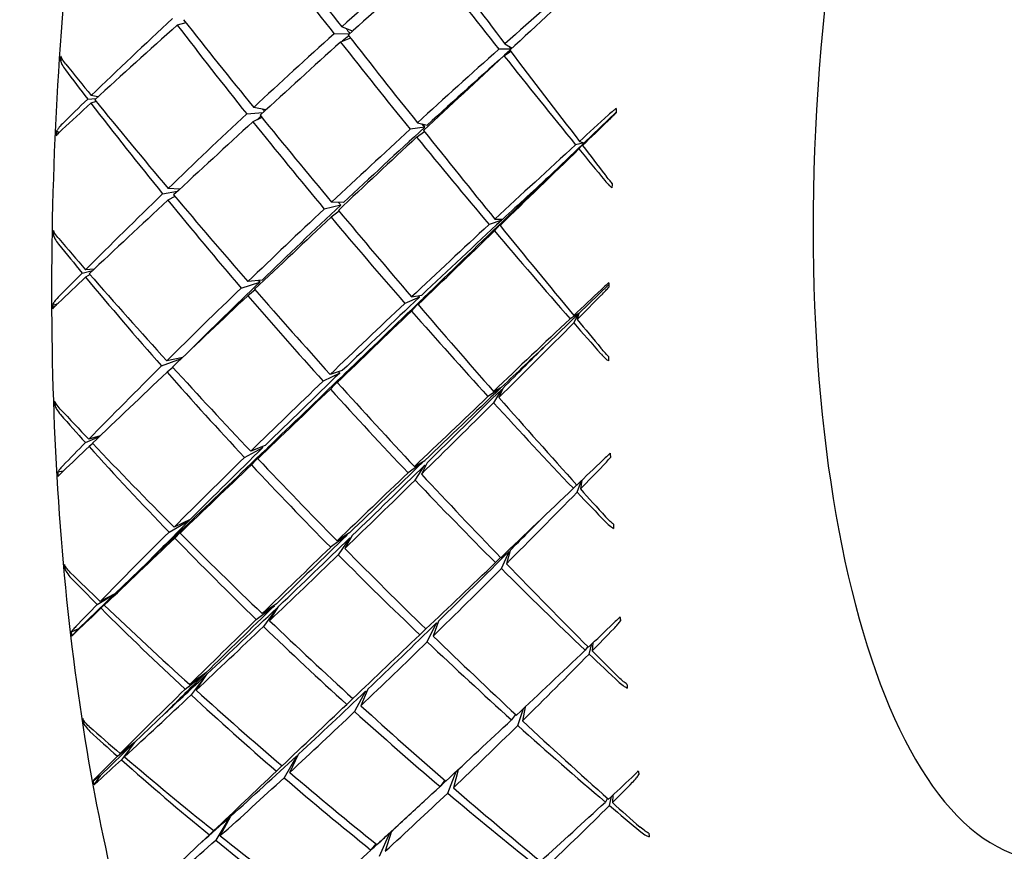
# Model space of a CAD drawing. Header units: inches. Extents: x 36 to 1719, y -84 to 1122.
# Tile 468 of 571: x 647.531 to 648.443, y 805.598 to 806.369. Entities that reach past the tile are written whole.
import ezdxf

# ---------------------------------------------------------------- set-up
doc = ezdxf.new("R2010")
doc.units = ezdxf.units.IN
doc.header["$LTSCALE"] = 48
doc.header["$MEASUREMENT"] = 0
doc.layers.add('Dimension (ANSI)', color=7, linetype='Continuous', lineweight=25)
doc.layers.add('Visible (ANSI)', color=7, linetype='Continuous', lineweight=30)
doc.styles.add('Note Text (ANSI)', font='tahoma.ttf')
doc.dimstyles.new('Architectural (ANSI)', dxfattribs={"dimscale": 48, "dimtxt": 0.125, "dimasz": 0.098425, "dimexe": 0.125, "dimexo": 0.0625, "dimgap": 0.031496, "dimtad": 0, "dimtih": 1, "dimtoh": 1, "dimdec": 4, "dimrnd": 1e-08, "dimzin": 3, "dimdsep": 46, "dimlunit": 4, "dimtxsty": 'Note Text (ANSI)', "dimcen": 0.09, "dimdle": 0.393701, "dimclrd": 256, "dimclre": 256, "dimclrt": 256, "dimadec": 0, "dimazin": 3, "dimtfac": 0.96, "dimtofl": 0, "dimtmove": 0, "dimatfit": 3, "dimfxl": 1, "dimfrac": 2, "dimtolj": 1, "dimtzin": 12, "dimlwd": -1, "dimlwe": -1, "dimarcsym": 0})

# ---------------------------------------------------------------- blocks, each defined once
blk = doc.blocks.new('*D22')
at = {"layer": 'Defpoints', "color": 0, "transparency": 16777216}
for p in [(702.01418, 1001.0529), (609.7408, 760.4914), (738.91768, 760.4914)]:
    blk.add_point(p, dxfattribs=at)
at = {"layer": 'Dimension (ANSI)', "transparency": 16777216}
for p, q in [((699.01418, 1001.0529), (603.7408, 1001.0529)), ((609.7408, 996.32849), (609.7408, 900.57174)), ((609.7408, 765.21581), (609.7408, 889.97256)), ((735.91768, 760.4914), (603.7408, 760.4914))]:
    blk.add_line(p, q, dxfattribs=at)
for points in [[(608.9534, 996.32849), (610.5282, 996.32849), (609.7408, 1001.0529)], [(608.9534, 765.21581), (610.5282, 765.21581), (609.7408, 760.4914)]]:
    blk.add_solid(points, dxfattribs=at)
at = {"layer": 'Dimension (ANSI)', "transparency": 16777216, "insert": (589.78244, 899.05992), "char_height": 6, "attachment_point": 1, "style": 'Note Text (ANSI)'}
blk.add_mtext('\\A1;20\'-0 9/16"', dxfattribs=at)

msp = doc.modelspace()

# ---------------------------------------------------------------- linework, layer by layer
at = {"layer": 'Visible (ANSI)'}
for p, q in [((647.68478, 806.36638), (647.67693, 806.36418)), ((647.83928, 806.35848), (647.82929, 806.36253)), ((647.83638, 806.35586), (647.82217, 806.3561)), ((647.8374, 806.35217), (647.82817, 806.34845)), ((647.98619, 806.34186), (647.97491, 806.34177)), ((647.97965, 806.33578), (647.98586, 806.33978)), ((647.98053, 806.34679), (647.98732, 806.34291)), ((647.57051, 806.33237), (647.56859, 806.33116)), ((647.59389, 806.29557), (647.60153, 806.29602)), ((647.60163, 806.29343), (647.59685, 806.29173)), ((647.60343, 806.29774), (647.59724, 806.29882)), ((647.75906, 806.28558), (647.74774, 806.28782)), ((648.08363, 806.28354), (648.05386, 806.25492)), ((647.74124, 806.28175), (647.75636, 806.2831)), ((647.7553, 806.27851), (647.747, 806.27453)), ((647.56751, 806.26464), (647.56495, 806.26567)), ((647.90626, 806.26939), (647.89283, 806.26752)), ((647.89871, 806.2603), (647.90597, 806.2654)), ((647.89945, 806.27358), (647.90846, 806.27141)), ((648.0496, 806.25638), (648.05386, 806.25492)), ((648.05386, 806.25492), (648.024, 806.22619)), ((648.05386, 806.25492), (648.04606, 806.25315)), ((648.0492, 806.24929), (648.05386, 806.25492)), ((648.05386, 806.25492), (648.05255, 806.25254)), ((647.67935, 806.21213), (647.66851, 806.21266)), ((647.66335, 806.20767), (647.67714, 806.21007)), ((647.67474, 806.20527), (647.66817, 806.20174)), ((647.82848, 806.19725), (647.81314, 806.19361)), ((647.83099, 806.19961), (647.81992, 806.19998)), ((647.82694, 806.19156), (647.81949, 806.18602)), ((647.97755, 806.18327), (647.96588, 806.17928)), ((647.97123, 806.18425), (647.97859, 806.18423)), ((647.97089, 806.17334), (647.97852, 806.18212)), ((647.97952, 806.18308), (647.97604, 806.17833)), ((647.56351, 806.17096), (647.56194, 806.16955)), ((647.59991, 806.13787), (647.59202, 806.13736)), ((647.58885, 806.13417), (647.59849, 806.13653)), ((647.59604, 806.13276), (647.59198, 806.1304)), ((647.7362, 806.12035), (647.75338, 806.12575)), ((647.75544, 806.12773), (647.74237, 806.1263)), ((648.07693, 806.12371), (648.04892, 806.09662)), ((647.74914, 806.11854), (647.74229, 806.11325)), ((647.90133, 806.11187), (647.88778, 806.10612)), ((647.89408, 806.11207), (647.90343, 806.11385)), ((647.90546, 806.11148), (647.90016, 806.10496)), ((647.565, 806.10485), (647.56153, 806.10522)), ((647.89399, 806.09902), (647.9034, 806.1095)), ((648.04892, 806.09662), (648.02065, 806.06929)), ((648.04892, 806.09662), (648.04102, 806.09175)), ((648.04434, 806.08795), (648.04892, 806.09662)), ((648.04438, 806.09492), (648.04892, 806.09662)), ((648.04892, 806.09662), (648.04751, 806.09114)), ((647.68192, 806.05606), (647.6672, 806.0529)), ((647.66232, 806.04805), (647.68081, 806.05501)), ((647.6729, 806.04663), (647.66741, 806.04227)), ((647.82747, 806.04147), (647.81211, 806.03399)), ((647.82985, 806.04375), (647.81854, 806.04018)), ((647.82994, 806.03873), (647.8188, 806.02659)), ((647.83231, 806.04101), (647.82522, 806.03276)), ((647.96993, 806.02449), (647.97752, 806.02842)), ((647.97654, 806.02748), (647.96484, 806.01966)), ((647.97013, 806.01387), (647.97756, 806.02636)), ((647.97851, 806.0273), (647.97501, 806.01871)), ((647.56456, 806.01312), (647.5633, 806.01163)), ((647.59182, 805.97702), (647.60473, 805.98255)), ((647.60546, 805.98324), (647.59482, 805.98009)), ((647.59856, 805.97615), (647.59512, 805.97337)), ((647.75823, 805.97428), (647.74502, 805.96893)), ((647.73917, 805.9632), (647.75628, 805.97237)), ((647.75842, 805.97008), (647.74559, 805.95633)), ((647.75154, 805.96204), (647.76041, 805.97198)), ((647.90423, 805.95849), (647.89076, 805.94897)), ((647.89672, 805.95469), (647.90622, 805.96039)), ((647.89729, 805.9421), (647.90641, 805.9562)), ((647.90836, 805.9581), (647.90313, 805.94781)), ((647.57117, 805.95044), (647.5661, 805.94955)), ((648.0471, 805.93773), (648.04399, 805.9346)), ((648.04748, 805.93092), (648.0516, 805.94188)), ((648.05176, 805.94203), (648.05048, 805.93399)), ((647.66929, 805.89404), (647.68808, 805.90487)), ((647.68897, 805.90576), (647.6739, 805.89865)), ((647.68911, 805.9038), (647.67464, 805.8885)), ((647.67945, 805.89308), (647.69005, 805.90469)), ((647.83427, 805.89115), (647.81907, 805.87998)), ((647.83652, 805.89333), (647.82516, 805.88587)), ((647.83687, 805.88853), (647.82611, 805.87288)), ((647.83912, 805.8907), (647.83219, 805.87875)), ((647.97737, 805.86009), (647.98442, 805.87609)), ((647.98531, 805.87698), (647.98197, 805.8647)), ((647.61908, 805.83677), (647.64895, 805.8655)), ((647.97652, 805.87036), (647.97181, 805.86565)), ((647.57362, 805.86158), (647.57262, 805.86009)), ((647.58538, 805.80437), (647.61908, 805.83677)), ((647.60276, 805.82681), (647.61908, 805.83677)), ((647.61908, 805.83677), (647.60558, 805.8297)), ((647.61908, 805.83677), (647.60623, 805.82334)), ((647.60925, 805.8262), (647.61908, 805.83677)), ((647.7688, 805.82756), (647.75563, 805.81838)), ((647.75011, 805.81298), (647.76696, 805.82576)), ((647.7692, 805.82359), (647.75685, 805.80646)), ((647.76248, 805.81182), (647.77108, 805.82538)), ((647.90855, 805.79222), (647.91719, 805.8097)), ((647.91903, 805.81149), (647.91407, 805.7976)), ((647.58538, 805.80437), (647.57861, 805.80134)), ((647.58538, 805.80437), (647.57908, 805.79767)), ((647.90722, 805.80425), (647.90169, 805.79876)), ((648.06217, 805.79128), (648.06142, 805.78377)), ((648.05737, 805.78783), (648.05492, 805.78438)), ((648.05859, 805.78089), (648.06123, 805.79038)), ((647.70342, 805.76343), (647.6885, 805.75256)), ((647.68414, 805.74827), (647.70258, 805.7626)), ((647.70367, 805.76159), (647.68976, 805.74305)), ((647.69431, 805.74731), (647.70455, 805.76241)), ((647.8515, 805.74641), (647.8413, 805.72752)), ((647.85362, 805.74843), (647.84704, 805.73298)), ((647.83958, 805.73979), (647.83393, 805.73421)), ((647.99249, 805.71464), (647.99777, 805.73032)), ((647.99924, 805.7317), (647.99683, 805.71893)), ((647.59052, 805.71894), (647.58975, 805.71755)), ((647.63743, 805.69877), (647.6657, 805.7261)), ((647.99041, 805.72491), (647.98667, 805.71988)), ((647.60554, 805.66794), (647.63743, 805.69877)), ((647.62147, 805.68611), (647.63743, 805.69877)), ((647.63743, 805.69877), (647.62413, 805.68876)), ((647.63743, 805.69877), (647.62511, 805.68287)), ((647.62796, 805.6855), (647.63743, 805.69877)), ((647.78757, 805.6864), (647.77587, 805.66619)), ((647.78119, 805.67112), (647.78935, 805.68805)), ((647.76882, 805.67228), (647.77394, 805.67732)), ((647.93715, 805.6736), (647.93278, 805.6569)), ((647.60554, 805.66794), (647.59882, 805.66312)), ((647.60554, 805.66794), (647.59948, 805.65972)), ((647.92484, 805.66378), (647.92041, 805.65806)), ((647.92758, 805.65196), (647.93532, 805.6719)), ((648.07553, 805.64718), (648.07364, 805.64368)), ((648.07747, 805.64042), (648.0792, 805.64882)), ((648.08052, 805.65005), (648.08013, 805.64307)), ((647.72567, 805.62987), (647.71251, 805.60842)), ((647.7168, 805.61228), (647.7265, 805.63062)), ((647.70663, 805.61323), (647.71066, 805.61718)), ((647.87357, 805.6148), (647.86412, 805.59301)), ((647.87557, 805.61663), (647.86953, 805.59795)), ((647.86096, 805.60486), (647.85642, 805.59918))]:
    msp.add_line(p, q, dxfattribs=at)
for centre, major_axis, ratio, start_param, end_param in [((648.54739, 806.33651), (-0.07006, -0.74672), 0.364593, 3.141593, 6.283185), ((648.12094, 806.37652), (-1.08183, 1.34598), 0.137398, 1.411345, 1.47114), ((648.45234, 806.34542), (-1.18088, 1.31616), 0.269265, 1.265763, 1.325865), ((648.45234, 806.34542), (-1.38351, -1.08891), 0.235378, 4.928135, 4.987931), ((648.12094, 806.37652), (-1.28495, -1.12919), 0.101643, 4.786484, 4.846586), ((648.45234, 806.34542), (-1.13933, 1.33356), 0.211581, 1.334556, 1.394658), ((648.12094, 806.37652), (-1.03111, 1.34912), 0.076382, 1.473456, 1.534484), ((648.45234, 806.34542), (-1.34305, -1.11018), 0.176994, 4.861093, 4.922122), ((648.12094, 806.37652), (-1.23234, -1.13908), 0.039443, 4.72376, 4.786354), ((648.45234, 806.34542), (-1.41917, -1.06147), 0.292641, 5.063637, 5.126232), ((648.12094, 806.37652), (-1.12818, 1.33689), 0.196711, 1.411694, 1.471796), ((648.12094, 806.37652), (-1.33195, -1.11469), 0.161915, 4.914366, 4.975394), ((648.45234, 806.34542), (-1.21919, 1.29139), 0.326011, 1.258329, 1.319357), ((648.45234, 806.34542), (-1.15253, 1.28457), 0.269265, 1.322054, 1.32549), ((648.45234, 806.34542), (-1.38351, -1.08891), 0.235378, 4.993585, 5.053687), ((648.12094, 806.37652), (-1.28495, -1.12919), 0.101643, 4.85224, 4.912035), ((648.45234, 806.34542), (-1.18088, 1.31616), 0.269265, 1.331519, 1.391314), ((648.45234, 806.34542), (-1.3503, -1.06278), 0.235378, 4.99491, 4.999638), ((648.12094, 806.37652), (-1.08183, 1.34598), 0.137398, 1.476794, 1.536896), ((648.45234, 806.34542), (-1.34305, -1.11018), 0.176994, 4.926543, 4.986645), ((648.45234, 806.34542), (-1.31082, -1.08353), 0.176994, 4.927545, 4.990167), ((648.45234, 806.34542), (-1.11199, 1.30155), 0.211581, 1.392457, 1.394587), ((648.12094, 806.37652), (-1.03111, 1.34912), 0.076382, 1.538906, 1.601501), ((647.87089, 806.21965), (-0.0365, -0.90004), 0.342423, 4.597471, 4.602068), ((648.12094, 806.37652), (-1.23234, -1.13908), 0.039443, 4.790776, 4.851804), ((648.45234, 806.34542), (-1.13933, 1.33356), 0.211581, 1.399079, 1.460108), ((648.45234, 806.34542), (-1.25494, 1.25838), 0.382084, 1.223618, 1.243769), ((648.12094, 806.37652), (-1.17063, 1.32126), 0.254683, 1.384625, 1.406258), ((648.45234, 806.34542), (-1.41917, -1.06147), 0.292641, 5.129087, 5.149238), ((648.12094, 806.37652), (-1.17063, 1.32126), 0.254683, 1.409113, 1.470141), ((648.12094, 806.37652), (-1.33195, -1.11469), 0.161915, 4.978249, 4.999882), ((648.45234, 806.34542), (-1.25494, 1.25838), 0.382084, 1.246624, 1.309218), ((648.45234, 806.34542), (-1.18993, 1.26039), 0.326011, 1.317148, 1.318652), ((648.263, 806.18293), (-0.0151, -0.90169), 0.201926, 4.600146, 4.604745), ((648.45234, 806.34542), (-1.38351, -1.08891), 0.235378, 5.059035, 5.120063), ((648.12094, 806.37652), (-1.28495, -1.12919), 0.101643, 4.917383, 4.977485), ((648.45234, 806.34542), (-1.21919, 1.29139), 0.326011, 1.324705, 1.384807), ((648.45234, 806.34542), (-1.3503, -1.06278), 0.235378, 5.062336, 5.065193), ((648.12094, 806.37652), (-1.12818, 1.33689), 0.196711, 1.477144, 1.536939), ((648.45234, 806.34542), (-1.29743, -1.12597), 0.117152, 4.903389, 4.925022), ((648.12094, 806.37652), (1.17365, 1.14508), 0.025077, 4.629637, 4.649788), ((647.88409, 806.45915), (-0.1077, -0.91534), 0.329751, 4.963989, 4.968586), ((648.45234, 806.34542), (-1.34305, -1.11018), 0.176994, 4.991993, 5.051789), ((648.45234, 806.34542), (-1.31082, -1.08353), 0.176994, 4.991993, 5.055302), ((648.45234, 806.34542), (-1.15253, 1.28457), 0.269265, 1.388912, 1.391314), ((648.12094, 806.37652), (-1.08183, 1.34598), 0.137398, 1.542244, 1.603273), ((648.12094, 806.37652), (-1.23234, -1.13908), 0.039443, 4.857152, 4.917254), ((648.45234, 806.34542), (-1.18088, 1.31616), 0.269265, 1.396662, 1.456764), ((648.45234, 806.34542), (-1.29743, -1.12597), 0.117152, 4.927878, 4.988906), ((648.12094, 806.37652), (1.17365, 1.14508), 0.025077, 4.564187, 4.626782), ((648.45234, 806.34542), (-1.13933, 1.33356), 0.211581, 1.462963, 1.484596), ((648.12094, 806.37652), (-1.03111, 1.34912), 0.076382, 1.604356, 1.624507), ((648.45234, 806.34542), (-1.26629, -1.09894), 0.117152, 4.954299, 4.992451), ((648.12094, 806.37652), (1.14549, 1.1176), 0.025077, 4.564187, 4.603216), ((648.27628, 806.42221), (0.11113, 0.91473), 0.190556, 1.819761, 1.824359), ((648.45234, 806.34542), (-1.38351, -1.08891), 0.235378, 5.124485, 5.18708), ((648.12094, 806.37652), (-1.28495, -1.12919), 0.101643, 4.981907, 5.042935), ((648.45234, 806.34542), (-1.25494, 1.25838), 0.382084, 1.31364, 1.374668), ((648.12094, 806.37652), (-1.17063, 1.32126), 0.254683, 1.474563, 1.534665), ((648.45234, 806.34542), (-1.34305, -1.11018), 0.176994, 5.057443, 5.117545), ((648.45234, 806.34542), (-1.31082, -1.08353), 0.176994, 5.057443, 5.121067), ((648.12094, 806.37652), (-1.12818, 1.33689), 0.196711, 1.542594, 1.602696), ((648.45234, 806.34542), (-1.18993, 1.26039), 0.326011, 1.382896, 1.384807), ((648.12094, 806.37652), (-1.23234, -1.13908), 0.039443, 4.922909, 4.982704), ((648.45234, 806.34542), (-1.21919, 1.29139), 0.326011, 1.390461, 1.450257), ((648.45234, 806.34542), (-1.26629, -1.09894), 0.117152, 4.993327, 5.056951), ((648.45234, 806.34542), (-1.15253, 1.28457), 0.269265, 1.456027, 1.456764), ((648.45234, 806.34542), (-1.29743, -1.12597), 0.117152, 4.993327, 5.053429), ((648.12094, 806.37652), (1.14549, 1.1176), 0.025077, 4.498738, 4.563311), ((648.12094, 806.37652), (-1.08183, 1.34598), 0.137398, 1.607694, 1.670289), ((648.45234, 806.34542), (-1.15253, 1.28457), 0.269265, 1.457641, 1.457782), ((647.87436, 806.1476), (-0.02112, -0.87841), 0.3561, 4.691369, 4.695966), ((648.12094, 806.37652), (-1.20971, 1.29844), 0.31164, 1.444406, 1.466039), ((648.12094, 806.37652), (1.17365, 1.14508), 0.025077, 4.498738, 4.559766), ((648.45234, 806.34542), (-1.18088, 1.31616), 0.269265, 1.461186, 1.522214), ((648.45234, 806.34542), (-1.289, 1.216), 0.437675, 1.2745, 1.294651), ((648.45234, 806.34542), (-1.38351, -1.08891), 0.235378, 5.189935, 5.210086), ((648.12094, 806.37652), (-1.28495, -1.12919), 0.101643, 5.04579, 5.067423), ((648.45234, 806.34542), (-1.289, 1.216), 0.437675, 1.297506, 1.3601), ((648.12094, 806.37652), (-1.20971, 1.29844), 0.31164, 1.468894, 1.529922), ((648.45234, 806.34542), (-1.34305, -1.11018), 0.176994, 5.122893, 5.183921), ((648.45234, 806.34542), (-1.31082, -1.08353), 0.176994, 5.122893, 5.182514), ((648.45234, 806.34542), (-1.22482, 1.22818), 0.382084, 1.373428, 1.374668), ((648.26662, 806.1108), (0.01216, -0.88148), 0.214989, 4.692994, 4.697592), ((648.12094, 806.37652), (-1.23234, -1.13908), 0.039443, 4.988052, 5.048154), ((648.45234, 806.34542), (-1.25494, 1.25838), 0.382084, 1.380016, 1.440118), ((648.12094, 806.37652), (-1.17063, 1.32126), 0.254683, 1.540013, 1.599808), ((648.45234, 806.34542), (-1.26629, -1.09894), 0.117152, 5.058777, 5.122087), ((648.45234, 806.34542), (-1.18993, 1.26039), 0.326011, 1.449212, 1.450257), ((648.45234, 806.34542), (-1.24629, -1.13696), 0.05548, 4.973231, 4.994864), ((648.12094, 806.37652), (1.1083, 1.1481), 0.092295, 4.551061, 4.571212), ((647.87599, 806.38293), (-0.09034, -0.92112), 0.327401, 5.050586, 5.055182), ((648.45234, 806.34542), (-1.29743, -1.12597), 0.117152, 5.058777, 5.118573), ((648.12094, 806.37652), (1.14549, 1.1176), 0.025077, 4.433288, 4.496911), ((648.12094, 806.37652), (-1.12818, 1.33689), 0.196711, 1.608044, 1.669072), ((648.45234, 806.34542), (-1.18993, 1.26039), 0.326011, 1.452083, 1.452285), ((648.12094, 806.37652), (1.17365, 1.14508), 0.025077, 4.433288, 4.49339), ((648.45234, 806.34542), (-1.21919, 1.29139), 0.326011, 1.455605, 1.515707), ((648.45234, 806.34542), (-1.24629, -1.13696), 0.05548, 4.997719, 5.058747), ((648.12094, 806.37652), (1.1083, 1.1481), 0.092295, 4.485612, 4.548206), ((648.45234, 806.34542), (-1.18088, 1.31616), 0.269265, 1.525069, 1.546702), ((648.12094, 806.37652), (-1.08183, 1.34598), 0.137398, 1.673144, 1.693295), ((648.45234, 806.34542), (-1.21637, -1.10967), 0.05548, 5.02414, 5.062292), ((648.12094, 806.37652), (1.0817, 1.12054), 0.092295, 4.485612, 4.52464), ((648.45234, 806.34542), (-1.25807, 1.18681), 0.437675, 1.359616, 1.359987), ((648.26816, 806.34598), (-0.08279, -0.92157), 0.188872, 5.048381, 5.052979), ((648.45234, 806.34542), (-1.34305, -1.11018), 0.176994, 5.188343, 5.250938), ((648.45234, 806.34542), (-1.31082, -1.08353), 0.176994, 5.196239, 5.197158), ((648.12094, 806.37652), (-1.20971, 1.29844), 0.31164, 1.534344, 1.594446), ((648.12094, 806.37652), (-1.23234, -1.13908), 0.039443, 5.052575, 5.113604), ((648.45234, 806.34542), (-1.289, 1.216), 0.437675, 1.364522, 1.42555), ((648.45234, 806.34542), (-1.26629, -1.09894), 0.117152, 5.124227, 5.187851), ((648.12094, 806.37652), (1.14549, 1.1176), 0.025077, 4.367838, 4.431147), ((648.45234, 806.34542), (-1.22482, 1.22818), 0.382084, 1.439186, 1.440118), ((648.45234, 806.34542), (-1.22482, 1.22818), 0.382084, 1.442259, 1.44244), ((648.45234, 806.34542), (-1.29743, -1.12597), 0.117152, 5.124227, 5.184329), ((648.12094, 806.37652), (-1.17063, 1.32126), 0.254683, 1.605462, 1.665564), ((648.12094, 806.37652), (1.17365, 1.14508), 0.025077, 4.367838, 4.427633), ((648.45234, 806.34542), (-1.25494, 1.25838), 0.382084, 1.445773, 1.505568), ((648.45234, 806.34542), (-1.24629, -1.13696), 0.05548, 5.063169, 5.123271), ((648.45234, 806.34542), (-1.21637, -1.10967), 0.05548, 5.063169, 5.126793), ((648.12094, 806.37652), (1.0817, 1.12054), 0.092295, 4.420162, 4.484735), ((648.45234, 806.34542), (-1.18993, 1.26039), 0.326011, 1.51548, 1.515707), ((648.45234, 806.34542), (-1.18993, 1.26039), 0.326011, 1.516583, 1.516916), ((647.88179, 806.07952), (0.00888, 0.85117), 0.374622, 1.649957, 1.654553), ((648.12094, 806.37652), (1.1083, 1.1481), 0.092295, 4.420162, 4.48119), ((648.45234, 806.34542), (-1.21919, 1.29139), 0.326011, 1.520128, 1.581156), ((648.12094, 806.37652), (-1.12818, 1.33689), 0.196711, 1.673493, 1.736088), ((648.12094, 806.37652), (-1.24604, 1.26762), 0.367863, 1.500702, 1.522335), ((648.45234, 806.34542), (-1.32256, 1.16255), 0.492862, 1.319676, 1.339827), ((648.45234, 806.34542), (-1.34305, -1.11018), 0.176994, 5.253793, 5.273943), ((648.12094, 806.37652), (-1.23234, -1.13908), 0.039443, 5.116459, 5.138092), ((648.45234, 806.34542), (-1.32256, 1.16255), 0.492862, 1.342682, 1.405277), ((648.12094, 806.37652), (-1.24604, 1.26762), 0.367863, 1.52519, 1.586218), ((648.45234, 806.34542), (-1.26629, -1.09894), 0.117152, 5.189677, 5.25425), ((648.12094, 806.37652), (1.14549, 1.1176), 0.025077, 4.302388, 4.366012), ((648.45234, 806.34542), (-1.25807, 1.18681), 0.437675, 1.424903, 1.42555), ((648.45234, 806.34542), (-1.25807, 1.18681), 0.437675, 1.427377, 1.427503), ((648.27394, 806.04268), (0.03707, -0.85525), 0.233125, 4.79063, 4.795227), ((648.45234, 806.34542), (-1.29743, -1.12597), 0.117152, 5.189677, 5.250705), ((648.12094, 806.37652), (1.17365, 1.14508), 0.025077, 4.302388, 4.36249), ((648.45234, 806.34542), (-1.289, 1.216), 0.437675, 1.430898, 1.491), ((648.12094, 806.37652), (-1.20971, 1.29844), 0.31164, 1.599794, 1.659589), ((648.45234, 806.34542), (-1.21637, -1.10967), 0.05548, 5.128619, 5.191928), ((648.12094, 806.37652), (1.0817, 1.12054), 0.092295, 4.354712, 4.418335), ((648.45234, 806.34542), (-1.22482, 1.22818), 0.382084, 1.505207, 1.505568), ((648.45234, 806.34542), (-1.22482, 1.22818), 0.382084, 1.507394, 1.507928), ((648.45234, 806.34542), (-1.1892, -1.14388), 0.008413, 1.215051, 1.236684), ((648.12094, 806.37652), (1.03537, 1.14926), 0.162513, 4.466892, 4.487042), ((647.87131, 806.30641), (-0.07211, -0.9186), 0.329147, 5.137059, 5.141657), ((648.45234, 806.34542), (-1.24629, -1.13696), 0.05548, 5.128619, 5.188414), ((648.12094, 806.37652), (-1.17063, 1.32126), 0.254683, 1.670912, 1.731941), ((648.12094, 806.37652), (1.1083, 1.1481), 0.092295, 4.354712, 4.414814), ((648.45234, 806.34542), (-1.25494, 1.25838), 0.382084, 1.510916, 1.571018), ((648.45234, 806.34542), (-1.1892, -1.14388), 0.008413, 1.151168, 1.212196), ((648.12094, 806.37652), (1.03537, 1.14926), 0.162513, 4.401442, 4.464036), ((648.45234, 806.34542), (-1.21919, 1.29139), 0.326011, 1.584011, 1.605645), ((648.12094, 806.37652), (-1.12818, 1.33689), 0.196711, 1.738943, 1.759094), ((648.45234, 806.34542), (-1.26629, -1.09894), 0.117152, 5.255127, 5.294156), ((648.12094, 806.37652), (1.14549, 1.1176), 0.025077, 4.263359, 4.301511), ((648.45234, 806.34542), (-1.29082, 1.13464), 0.492862, 1.405013, 1.405277), ((648.45234, 806.34542), (-1.29082, 1.13464), 0.492862, 1.406154, 1.406206), ((648.12094, 806.37652), (1.01052, 1.12168), 0.162513, 4.401442, 4.431912), ((648.26362, 806.26956), (-0.05368, -0.92026), 0.191216, 5.135298, 5.139896), ((648.45234, 806.34542), (-1.29743, -1.12597), 0.117152, 5.255127, 5.317722), ((648.12094, 806.37652), (-1.24604, 1.26762), 0.367863, 1.59064, 1.650742), ((648.45234, 806.34542), (-1.21637, -1.10967), 0.05548, 5.194069, 5.257692), ((648.45234, 806.34542), (-1.25807, 1.18681), 0.437675, 1.490656, 1.491), ((648.12094, 806.37652), (1.17365, 1.14508), 0.025077, 4.236938, 4.297966), ((648.45234, 806.34542), (-1.32256, 1.16255), 0.492862, 1.409699, 1.470727), ((648.12094, 806.37652), (1.0817, 1.12054), 0.092295, 4.289262, 4.352571), ((648.45234, 806.34542), (-1.25807, 1.18681), 0.437675, 1.493141, 1.493653), ((648.45234, 806.34542), (-1.24629, -1.13696), 0.05548, 5.194069, 5.254171), ((648.12094, 806.37652), (1.1083, 1.1481), 0.092295, 4.289262, 4.349057), ((648.45234, 806.34542), (-1.289, 1.216), 0.437675, 1.496655, 1.55645), ((648.12094, 806.37652), (-1.20971, 1.29844), 0.31164, 1.665243, 1.725345), ((648.12094, 806.37652), (1.01052, 1.12168), 0.162513, 4.335992, 4.400565), ((648.45234, 806.34542), (-1.22482, 1.22818), 0.382084, 1.571895, 1.572312), ((647.8924, 806.01647), (0.00108, 0.81877), 0.397674, 1.758896, 1.763493), ((648.45234, 806.34542), (-1.1892, -1.14388), 0.008413, 1.086644, 1.146746), ((648.12094, 806.37652), (-1.17063, 1.32126), 0.254683, 1.736362, 1.798957), ((648.12094, 806.37652), (-1.28044, 1.22776), 0.423564, 1.55281, 1.574443), ((648.12094, 806.37652), (1.03537, 1.14926), 0.162513, 4.335992, 4.39702), ((648.45234, 806.34542), (-1.25494, 1.25838), 0.382084, 1.575439, 1.636468), ((648.45234, 806.34542), (-1.35725, 1.09544), 0.547529, 1.357144, 1.377295), ((648.45234, 806.34542), (-1.29743, -1.12597), 0.117152, 5.320577, 5.340728), ((648.12094, 806.37652), (1.17365, 1.14508), 0.025077, 4.21245, 4.234083), ((648.45234, 806.34542), (-1.35725, 1.09544), 0.547529, 1.38015, 1.442745), ((648.12094, 806.37652), (-1.28044, 1.22776), 0.423564, 1.577298, 1.638327), ((648.45234, 806.34542), (-1.21637, -1.10967), 0.05548, 5.259519, 5.324092), ((648.12094, 806.37652), (1.0817, 1.12054), 0.092295, 4.223812, 4.287436), ((648.45234, 806.34542), (-1.29082, 1.13464), 0.492862, 1.470477, 1.470727), ((648.45234, 806.34542), (-1.29082, 1.13464), 0.492862, 1.472553, 1.472927), ((648.45234, 806.34542), (-1.24629, -1.13696), 0.05548, 5.259519, 5.320547), ((648.12094, 806.37652), (-1.24604, 1.26762), 0.367863, 1.65609, 1.715885), ((648.12094, 806.37652), (1.01052, 1.12168), 0.162513, 4.270542, 4.334166), ((648.45234, 806.34542), (-1.25807, 1.18681), 0.437675, 1.558276, 1.55899), ((648.45234, 806.34542), (-1.12561, -1.14756), 0.074911, 1.137676, 1.159309), ((648.28468, 805.97961), (0.0586, -0.82406), 0.256794, 4.894611, 4.89921), ((647.87061, 806.23139), (-0.05421, -0.90867), 0.335209, 5.225273, 5.22987), ((648.12094, 806.37652), (1.1083, 1.1481), 0.092295, 4.223812, 4.283914), ((648.45234, 806.34542), (-1.32256, 1.16255), 0.492862, 1.476075, 1.536177), ((648.12094, 806.37652), (0.95337, 1.1501), 0.23583, 4.375125, 4.395276), ((648.45234, 806.34542), (-1.1892, -1.14388), 0.008413, 1.021501, 1.081296), ((648.12094, 806.37652), (1.03537, 1.14926), 0.162513, 4.270542, 4.330644), ((648.45234, 806.34542), (-1.289, 1.216), 0.437675, 1.561798, 1.6219), ((648.12094, 806.37652), (-1.20971, 1.29844), 0.31164, 1.730693, 1.791722), ((648.45234, 806.34542), (-1.12561, -1.14756), 0.074911, 1.073793, 1.134821), ((648.12094, 806.37652), (-1.17063, 1.32126), 0.254683, 1.801812, 1.821963), ((648.12094, 806.37652), (0.95337, 1.1501), 0.23583, 4.309675, 4.37227), ((648.45234, 806.34542), (-1.25494, 1.25838), 0.382084, 1.639323, 1.660956), ((648.45234, 806.34542), (-1.21637, -1.10967), 0.05548, 5.324968, 5.363997), ((648.12094, 806.37652), (1.0817, 1.12054), 0.092295, 4.184783, 4.222935), ((648.45234, 806.34542), (-1.32467, 1.06915), 0.547529, 1.442639, 1.442745), ((648.45234, 806.34542), (-1.32467, 1.06915), 0.547529, 1.443621, 1.443779), ((648.45234, 806.34542), (-1.24629, -1.13696), 0.05548, 5.324968, 5.387563), ((648.12094, 806.37652), (-1.28044, 1.22776), 0.423564, 1.642748, 1.70285), ((648.12094, 806.37652), (1.01052, 1.12168), 0.162513, 4.205092, 4.268401), ((648.45234, 806.34542), (-1.29082, 1.13464), 0.492862, 1.538317, 1.539033), ((648.26291, 806.19461), (-0.0247, -0.91146), 0.197752, 5.223519, 5.228115), ((648.12094, 806.37652), (1.1083, 1.1481), 0.092295, 4.158362, 4.219391), ((648.45234, 806.34542), (-1.35725, 1.09544), 0.547529, 1.447166, 1.508194), ((648.45234, 806.34542), (-1.1892, -1.14388), 0.008413, 0.955745, 1.015847), ((648.12094, 806.37652), (1.03537, 1.14926), 0.162513, 4.205092, 4.264887), ((648.45234, 806.34542), (-1.32256, 1.16255), 0.492862, 1.541831, 1.601627), ((648.12094, 806.37652), (-1.24604, 1.26762), 0.367863, 1.72154, 1.781642), ((647.9069, 805.95988), (-0.00046, 0.78415), 0.42542, 1.880138, 1.884734), ((648.45234, 806.34542), (-1.12561, -1.14756), 0.074911, 1.00927, 1.069371), ((648.12094, 806.37652), (-1.20971, 1.29844), 0.31164, 1.796143, 1.858738), ((648.12094, 806.37652), (-1.31399, 1.17732), 0.478855, 1.599595, 1.621228), ((648.45234, 806.34542), (-1.39525, 1.01053), 0.601211, 1.383758, 1.403909), ((648.12094, 806.37652), (0.95337, 1.1501), 0.23583, 4.244225, 4.305254), ((648.45234, 806.34542), (-1.289, 1.216), 0.437675, 1.626321, 1.68735), ((648.45234, 806.34542), (-1.24629, -1.13696), 0.05548, 5.390418, 5.410569), ((648.12094, 806.37652), (1.1083, 1.1481), 0.092295, 4.133874, 4.155507), ((648.45234, 806.34542), (-1.39525, 1.01053), 0.601211, 1.406764, 1.469358), ((648.12094, 806.37652), (-1.31399, 1.17732), 0.478855, 1.624083, 1.685111), ((648.12094, 806.37652), (1.01052, 1.12168), 0.162513, 4.139642, 4.203266), ((648.45234, 806.34542), (-1.32467, 1.06915), 0.547529, 1.510021, 1.51056), ((648.45234, 806.34542), (-1.1892, -1.14388), 0.008413, 0.889369, 0.950397), ((648.45234, 806.34542), (-1.29082, 1.13464), 0.492862, 1.603623, 1.604268), ((648.29893, 805.92282), (0.0756, -0.79021), 0.286637, 5.006952, 5.01155), ((647.87369, 806.15898), (-0.03757, -0.89143), 0.34562, 5.316754, 5.32135), ((648.12094, 806.37652), (1.03537, 1.14926), 0.162513, 4.139642, 4.199744), ((648.45234, 806.34542), (-1.35725, 1.09544), 0.547529, 1.513542, 1.573644), ((648.12094, 806.37652), (-1.28044, 1.22776), 0.423564, 1.708198, 1.767993), ((648.12094, 806.37652), (0.93049, 1.1225), 0.23583, 4.226839, 4.231915), ((648.45234, 806.34542), (-1.05472, -1.14907), 0.144344, 1.055085, 1.076718), ((648.45234, 806.34542), (-1.12561, -1.14756), 0.074911, 0.944126, 1.003922), ((648.12094, 806.37652), (-1.24604, 1.26762), 0.367863, 1.78699, 1.848018), ((648.12094, 806.37652), (0.85982, 1.15274), 0.311868, 4.272557, 4.292708), ((648.12094, 806.37652), (0.95337, 1.1501), 0.23583, 4.178775, 4.238877), ((648.12094, 806.37652), (0.93049, 1.1225), 0.23583, 4.178775, 4.212944), ((648.45234, 806.34542), (-1.32256, 1.16255), 0.492862, 1.606975, 1.667077), ((648.45234, 806.34542), (-1.05472, -1.14907), 0.144344, 0.991201, 1.05223), ((648.12094, 806.37652), (0.85982, 1.15274), 0.311868, 4.207107, 4.269702), ((648.45234, 806.34542), (-1.289, 1.216), 0.437675, 1.690205, 1.711838), ((648.12094, 806.37652), (-1.20971, 1.29844), 0.31164, 1.861593, 1.881744), ((648.12094, 806.37652), (1.01052, 1.12168), 0.162513, 4.111097, 4.138766), ((648.45234, 806.34542), (-1.36176, 0.98628), 0.601211, 1.470235, 1.470469), ((648.45234, 806.34542), (-1.1892, -1.14388), 0.008413, 0.822352, 0.884947), ((648.12094, 806.37652), (1.03537, 1.14926), 0.162513, 4.074192, 4.135221), ((648.45234, 806.34542), (-1.39525, 1.01053), 0.601211, 1.47378, 1.534808), ((648.12094, 806.37652), (-1.31399, 1.17732), 0.478855, 1.689533, 1.749635), ((648.12094, 806.37652), (0.93049, 1.1225), 0.23583, 4.166584, 4.176635), ((648.45234, 806.34542), (-1.32467, 1.06915), 0.547529, 1.575785, 1.57663), ((648.26586, 806.12193), (0.00341, -0.89494), 0.208675, 5.314048, 5.318646), ((648.45234, 806.34542), (-1.12561, -1.14756), 0.074911, 0.87837, 0.938472), ((648.12094, 806.37652), (0.93049, 1.1225), 0.23583, 4.158504, 4.164078)]:
    msp.add_ellipse(centre, major_axis=major_axis, ratio=ratio, start_param=start_param, end_param=end_param, dxfattribs=at)
for points, knots in [([(647.98826, 807.57055), (647.93717, 807.52959), (647.88754, 807.46819), (647.795, 807.31072), (647.75216, 807.21458), (647.67761, 806.9977), (647.64589, 806.87711), (647.59657, 806.6235), (647.57897, 806.49055), (647.55959, 806.22559), (647.5578, 806.09361), (647.57027, 805.84381), (647.58451, 805.72604), (647.62775, 805.51636), (647.65674, 805.42456), (647.7172, 805.29684), (647.74573, 805.25245), (647.77694, 805.21843)], [2.787961, 2.787961, 2.787961, 2.787961, 3.110317, 3.110317, 3.433142, 3.433142, 3.754618, 3.754618, 4.075547, 4.075547, 4.396367, 4.396367, 4.717424, 4.717424, 5.039259, 5.039259, 5.271858, 5.271858, 5.271858, 5.271858]), ([(647.56859, 806.33116), (647.56898, 806.33004), (647.56949, 806.32885), (647.57085, 806.32618), (647.57205, 806.32426), (647.57323, 806.3227)], [0.16538083, 0.16538083, 0.16538083, 0.16538083, 0.17536928, 0.17536928, 0.19052615, 0.19052615, 0.19052615, 0.19052615]), ([(647.57357, 806.32809), (647.57239, 806.32956), (647.57113, 806.33133), (647.56977, 806.33358), (647.5693, 806.33445), (647.56891, 806.33526)], [0, 0, 0, 0, 0.01468772, 0.01468772, 0.02281833, 0.02281833, 0.02281833, 0.02281833]), ([(648.08376, 806.28696), (648.08286, 806.28626), (648.08192, 806.28552), (648.07961, 806.28363), (648.07788, 806.28213), (648.07652, 806.2809)], [0.15981607, 0.15981607, 0.15981607, 0.15981607, 0.16794668, 0.16794668, 0.1826344, 0.1826344, 0.1826344, 0.1826344]), ([(648.07618, 806.27551), (648.07754, 806.27683), (648.07922, 806.27848), (648.08156, 806.2808), (648.08261, 806.28185), (648.0836, 806.28284)], [0, 0, 0, 0, 0.01515687, 0.01515687, 0.02514531, 0.02514531, 0.02514531, 0.02514531]), ([(647.56482, 806.26155), (647.56528, 806.26217), (647.56584, 806.26284), (647.56743, 806.2646), (647.56886, 806.26603), (647.57019, 806.26726)], [0.15982427, 0.15982427, 0.15982427, 0.15982427, 0.16795488, 0.16795488, 0.18264261, 0.18264261, 0.18264261, 0.18264261]), ([(647.57045, 806.27264), (647.56911, 806.27132), (647.56772, 806.26972), (647.56609, 806.26754), (647.56546, 806.26657), (647.56495, 806.26567)], [0, 0, 0, 0, 0.01515687, 0.01515687, 0.02514531, 0.02514531, 0.02514531, 0.02514531]), ([(648.07314, 806.22007), (648.07435, 806.2186), (648.0759, 806.21689), (648.07799, 806.21478), (648.07884, 806.21398), (648.07967, 806.21325)], [0, 0, 0, 0, 0.01468772, 0.01468772, 0.02281833, 0.02281833, 0.02281833, 0.02281833]), ([(648.07996, 806.21735), (648.07909, 806.21838), (648.07816, 806.21949), (648.07608, 806.22203), (648.0746, 806.22389), (648.0734, 806.22545)], [0.16538083, 0.16538083, 0.16538083, 0.16538083, 0.17536928, 0.17536928, 0.19052615, 0.19052615, 0.19052615, 0.19052615]), ([(647.56194, 806.16955), (647.56239, 806.16836), (647.56295, 806.16712), (647.56443, 806.16437), (647.56571, 806.16243), (647.56696, 806.16089)], [0.16538083, 0.16538083, 0.16538083, 0.16538083, 0.17536928, 0.17536928, 0.19052615, 0.19052615, 0.19052615, 0.19052615]), ([(647.56704, 806.1662), (647.56579, 806.16766), (647.56445, 806.16945), (647.563, 806.17178), (647.56249, 806.17271), (647.56207, 806.17359)], [0, 0, 0, 0, 0.01468772, 0.01468772, 0.02281833, 0.02281833, 0.02281833, 0.02281833]), ([(648.06991, 806.1137), (648.07119, 806.115), (648.07279, 806.11667), (648.07502, 806.11907), (648.07602, 806.12017), (648.07696, 806.12123)], [0, 0, 0, 0, 0.01515687, 0.01515687, 0.02514531, 0.02514531, 0.02514531, 0.02514531]), ([(648.07692, 806.12528), (648.07605, 806.12452), (648.07515, 806.12373), (648.07293, 806.12174), (648.07128, 806.12023), (648.06999, 806.11901)], [0.15982454, 0.15982454, 0.15982454, 0.15982454, 0.16795515, 0.16795515, 0.18264287, 0.18264287, 0.18264287, 0.18264287]), ([(647.56664, 806.11171), (647.56537, 806.11043), (647.56406, 806.10891), (647.56256, 806.10689), (647.56198, 806.10602), (647.56153, 806.10522)], [0, 0, 0, 0, 0.01515687, 0.01515687, 0.02514531, 0.02514531, 0.02514531, 0.02514531]), ([(647.5616, 806.10118), (647.56203, 806.1017), (647.56255, 806.1023), (647.56403, 806.10389), (647.56538, 806.10525), (647.56665, 806.10645)], [0.15981607, 0.15981607, 0.15981607, 0.15981607, 0.16794668, 0.16794668, 0.1826344, 0.1826344, 0.1826344, 0.1826344]), ([(648.07654, 806.05689), (648.07561, 806.05782), (648.07463, 806.05884), (648.07243, 806.06121), (648.07085, 806.063), (648.06959, 806.06452)], [0.16538083, 0.16538083, 0.16538083, 0.16538083, 0.17536928, 0.17536928, 0.19052615, 0.19052615, 0.19052615, 0.19052615]), ([(648.0696, 806.05926), (648.07087, 806.05782), (648.0725, 806.05618), (648.0747, 806.05424), (648.07559, 806.05352), (648.07645, 806.05287)], [0, 0, 0, 0, 0.01468772, 0.01468772, 0.02281833, 0.02281833, 0.02281833, 0.02281833]), ([(647.56851, 806.00805), (647.56719, 806.00946), (647.56578, 806.01125), (647.56422, 806.01364), (647.56367, 806.0146), (647.56322, 806.01553)], [0, 0, 0, 0, 0.01468772, 0.01468772, 0.02281833, 0.02281833, 0.02281833, 0.02281833]), ([(647.5633, 806.01163), (647.56379, 806.01039), (647.56441, 806.00911), (647.566, 806.00632), (647.56738, 806.0044), (647.5687, 806.00291)], [0.16523065, 0.16523065, 0.16523065, 0.16523065, 0.1752191, 0.1752191, 0.19037596, 0.19037596, 0.19037596, 0.19037596]), ([(648.07807, 805.96722), (648.07723, 805.96641), (648.07637, 805.96558), (648.07425, 805.96354), (648.07268, 805.96203), (648.07146, 805.96086)], [0.15981607, 0.15981607, 0.15981607, 0.15981607, 0.16794668, 0.16794668, 0.1826344, 0.1826344, 0.1826344, 0.1826344]), ([(647.57084, 805.95546), (647.56965, 805.95423), (647.56843, 805.95282), (647.56704, 805.951), (647.56651, 805.95024), (647.5661, 805.94955)], [0, 0, 0, 0, 0.01515687, 0.01515687, 0.02514531, 0.02514531, 0.02514531, 0.02514531]), ([(648.07164, 805.95572), (648.07286, 805.95697), (648.07437, 805.95863), (648.07647, 805.96107), (648.07742, 805.9622), (648.07831, 805.9633)], [0, 0, 0, 0, 0.01515687, 0.01515687, 0.02514531, 0.02514531, 0.02514531, 0.02514531]), ([(647.56638, 805.94566), (647.56677, 805.94609), (647.56726, 805.94659), (647.56864, 805.94799), (647.56992, 805.94924), (647.57112, 805.95039)], [0.15981607, 0.15981607, 0.15981607, 0.15981607, 0.16794668, 0.16794668, 0.1826344, 0.1826344, 0.1826344, 0.1826344]), ([(648.08112, 805.90123), (648.08014, 805.90204), (648.0791, 805.90296), (648.07679, 805.90512), (648.07513, 805.9068), (648.07379, 805.90827)], [0.16523065, 0.16523065, 0.16523065, 0.16523065, 0.1752191, 0.1752191, 0.19037596, 0.19037596, 0.19037596, 0.19037596]), ([(648.07407, 805.9032), (648.07541, 805.90182), (648.07711, 805.90028), (648.07941, 805.89854), (648.08033, 805.8979), (648.08123, 805.89736)], [0, 0, 0, 0, 0.01468772, 0.01468772, 0.02281833, 0.02281833, 0.02281833, 0.02281833]), ([(647.57797, 805.85634), (647.57659, 805.85769), (647.57509, 805.85944), (647.57343, 805.86185), (647.57284, 805.86283), (647.57234, 805.86379)], [0, 0, 0, 0, 0.01468772, 0.01468772, 0.02281833, 0.02281833, 0.02281833, 0.02281833]), ([(647.57262, 805.86009), (647.57317, 805.85883), (647.57384, 805.85754), (647.57557, 805.85476), (647.57703, 805.85288), (647.57841, 805.85146)], [0.16538083, 0.16538083, 0.16538083, 0.16538083, 0.17536928, 0.17536928, 0.19052615, 0.19052615, 0.19052615, 0.19052615]), ([(648.08719, 805.81548), (648.0864, 805.81464), (648.08558, 805.81379), (648.08356, 805.81173), (648.08207, 805.81026), (648.08092, 805.80915)], [0.15982454, 0.15982454, 0.15982454, 0.15982454, 0.16795515, 0.16795515, 0.18264287, 0.18264287, 0.18264287, 0.18264287]), ([(648.08136, 805.80426), (648.08251, 805.80545), (648.08393, 805.80706), (648.08591, 805.80949), (648.0868, 805.81064), (648.08763, 805.81177)], [0, 0, 0, 0, 0.01515687, 0.01515687, 0.02514531, 0.02514531, 0.02514531, 0.02514531]), ([(647.58299, 805.80655), (647.58187, 805.80539), (647.58073, 805.80412), (647.57945, 805.80254), (647.57897, 805.8019), (647.57861, 805.80134)], [0, 0, 0, 0, 0.01515687, 0.01515687, 0.02514531, 0.02514531, 0.02514531, 0.02514531]), ([(647.57908, 805.79767), (647.57945, 805.79798), (647.5799, 805.79839), (647.58119, 805.79957), (647.5824, 805.80069), (647.58353, 805.80177)], [0.15981607, 0.15981607, 0.15981607, 0.15981607, 0.16794668, 0.16794668, 0.1826344, 0.1826344, 0.1826344, 0.1826344]), ([(648.09362, 805.75302), (648.0926, 805.7537), (648.09152, 805.75449), (648.08909, 805.75642), (648.08735, 805.75796), (648.08594, 805.75936)], [0.16538083, 0.16538083, 0.16538083, 0.16538083, 0.17536928, 0.17536928, 0.19052615, 0.19052615, 0.19052615, 0.19052615]), ([(648.08648, 805.75458), (648.08788, 805.75326), (648.08966, 805.75186), (648.09205, 805.75033), (648.09301, 805.7498), (648.09393, 805.74936)], [0, 0, 0, 0, 0.01468772, 0.01468772, 0.02281833, 0.02281833, 0.02281833, 0.02281833]), ([(647.59525, 805.71367), (647.5938, 805.71493), (647.59222, 805.71662), (647.59045, 805.71901), (647.58982, 805.72), (647.58928, 805.72098)], [0, 0, 0, 0, 0.01468772, 0.01468772, 0.02281833, 0.02281833, 0.02281833, 0.02281833]), ([(647.58975, 805.71755), (647.59036, 805.71628), (647.59109, 805.71499), (647.59294, 805.71227), (647.59449, 805.71045), (647.59595, 805.70913)], [0.16538083, 0.16538083, 0.16538083, 0.16538083, 0.17536928, 0.17536928, 0.19052615, 0.19052615, 0.19052615, 0.19052615]), ([(648.10413, 805.67267), (648.10338, 805.67181), (648.1026, 805.67095), (648.1007, 805.66891), (648.09929, 805.6675), (648.0982, 805.66648)], [0.15981607, 0.15981607, 0.15981607, 0.15981607, 0.16794668, 0.16794668, 0.1826344, 0.1826344, 0.1826344, 0.1826344]), ([(647.60288, 805.66752), (647.60182, 805.66646), (647.60076, 805.66535), (647.59958, 805.66404), (647.59914, 805.66353), (647.59882, 805.66312)], [0, 0, 0, 0, 0.01515687, 0.01515687, 0.02514531, 0.02514531, 0.02514531, 0.02514531]), ([(647.59948, 805.65972), (647.59982, 805.65993), (647.60024, 805.66022), (647.60146, 805.66116), (647.6026, 805.66213), (647.60367, 805.66311)], [0.15981607, 0.15981607, 0.15981607, 0.15981607, 0.16794668, 0.16794668, 0.1826344, 0.1826344, 0.1826344, 0.1826344]), ([(648.0989, 805.66193), (648.09998, 805.66303), (648.10131, 805.66457), (648.10316, 805.66695), (648.10399, 805.66809), (648.10477, 805.66922)], [0, 0, 0, 0, 0.01515687, 0.01515687, 0.02514531, 0.02514531, 0.02514531, 0.02514531]), ([(648.11383, 805.6148), (648.11277, 805.61534), (648.11165, 805.616), (648.10912, 805.61765), (648.1073, 805.61904), (648.10583, 805.62033)], [0.16538083, 0.16538083, 0.16538083, 0.16538083, 0.17536928, 0.17536928, 0.19052615, 0.19052615, 0.19052615, 0.19052615]), ([(648.10662, 805.61592), (648.10808, 805.6147), (648.10993, 805.61345), (648.1124, 805.61216), (648.11338, 805.61174), (648.11433, 805.61141)], [0, 0, 0, 0, 0.01468772, 0.01468772, 0.02281833, 0.02281833, 0.02281833, 0.02281833])]:
    msp.add_open_spline(points, degree=3, knots=knots, dxfattribs=at)

# ---------------------------------------------------------------- dimensions: what is measured, and where the dimension line sits
at = {"layer": 'Dimension (ANSI)'}
dim = msp.add_linear_dim(base=(609.7408, 760.4914), p1=(702.01418, 1001.0529), p2=(738.91768, 760.4914), angle=270, dimstyle='Architectural (ANSI)', override={"dimgap": 0.031496, "dimdec": 4, "dimlfac": 1, "dimtol": 0, "dimlim": 0, "dimtp": 0, "dimtm": 0, "dimtdec": 2, "dimatfit": 1}, dxfattribs=at)
dim.commit()
dim.dimension.update_dxf_attribs({"geometry": '*D22', "text_midpoint": (609.7408, 895.27215), "dimtype": 160})

doc.saveas('drawing.dxf')
